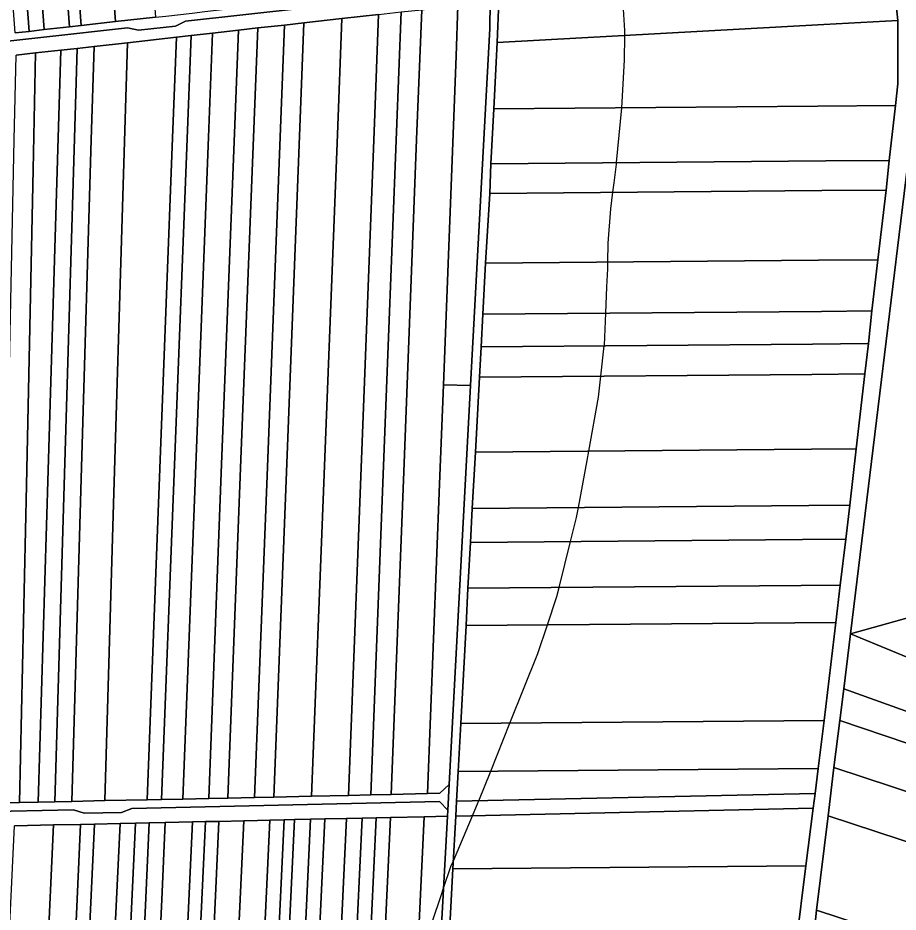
# Model space of a CAD drawing. Extents: x -521939 to -516426, y -1197857 to -1189551.
# Drawn here: x -519137.7 to -518661.9, y -1191032.2 to -1190548.8 of the extents above; entities that cross this region are included whole.
import ezdxf

# ---------------------------------------------------------------- set-up
doc = ezdxf.new("R2010")
doc.units = 0
for name, color, linetype in [('95560013', 7, 'Continuous'), ('95630013', 7, 'Continuous'), ('95640013', 7, 'Continuous'), ('95660013', 7, 'Continuous')]:
    doc.layers.add(name, color=color, linetype=linetype)

msp = doc.modelspace()

# ---------------------------------------------------------------- linework, layer by layer
at = {"layer": '95560013'}
for points in [[(-519173.46, -1190001.68), (-519158.96, -1190193.53), (-519146.06, -1190364.21), (-519131.56, -1190556.06), (-519139.11, -1190556.88), (-519153.91, -1190360.72), (-519167.49, -1190180.73), (-519181.03, -1190001.27)], [(-519123.38, -1190555.13), (-519131.56, -1190556.06), (-519146.06, -1190364.21), (-519158.96, -1190193.53), (-519173.46, -1190001.68), (-519165.08, -1190002.12), (-519151.32, -1190184.6), (-519137.79, -1190364.03)], [(-519151.35, -1190002.84), (-519137.72, -1190183.43), (-519123.85, -1190367.2), (-519109.78, -1190553.62), (-519123.38, -1190555.13), (-519137.79, -1190364.03), (-519151.32, -1190184.6), (-519165.08, -1190002.12), (-519156.46, -1190002.57)], [(-519084.87, -1190550.8), (-519126.22, -1190002.51), (-519104.6, -1190000.8), (-519090.88, -1190182.62), (-519077.08, -1190365.5), (-519063.28, -1190548.38)], [(-519103.47, -1190552.85), (-519109.78, -1190553.62), (-519123.85, -1190367.2), (-519137.72, -1190183.43), (-519151.35, -1190002.84), (-519144.96, -1190003.18)], [(-519103.47, -1190552.85), (-519144.96, -1190003.18), (-519139.71, -1190003.46), (-519138.66, -1190003.51), (-519126.22, -1190002.51), (-519084.87, -1190550.8)], [(-518878.56, -1190562.15), (-518877.74, -1190539.66), (-518810.26, -1190532.19), (-518779.08, -1190531.51), (-518755.65, -1190530.1), (-518676.76, -1190520.2), (-518668.57, -1190526.63), (-518663.34, -1190537.95), (-518662, -1190550.2), (-518702.05, -1190552.41)], [(-518919.4, -1190544.34), (-518899.77, -1190542.15), (-518900.82, -1190569.39), (-518907.67, -1190747.1), (-518909.74, -1190800.93), (-518916.17, -1190968.14), (-518935.8, -1190968.56), (-518928.88, -1190789.56), (-518922.11, -1190614.44)], [(-518882.35, -1190540.18), (-518882.55, -1190554.53), (-518892.95, -1190747.59), (-518907.67, -1190747.1), (-518900.82, -1190569.39), (-518899.77, -1190542.15)], [(-518978.95, -1190969.53), (-518972.32, -1190800.1), (-518964.95, -1190611.76), (-518962.5, -1190549.15), (-518942.66, -1190546.94), (-518944.93, -1190605.48), (-518951.98, -1190787.29), (-518959.03, -1190969.1)], [(-518959.03, -1190969.1), (-518951.98, -1190787.29), (-518944.93, -1190605.48), (-518942.66, -1190546.94), (-518930.55, -1190545.57), (-518933.05, -1190610.33), (-518940.02, -1190790.88), (-518946.89, -1190968.84)], [(-518930.55, -1190545.57), (-518919.4, -1190544.34), (-518922.11, -1190614.44), (-518928.88, -1190789.56), (-518935.8, -1190968.56), (-518946.89, -1190968.84), (-518940.02, -1190790.88), (-518933.05, -1190610.33)], [(-519024.19, -1190970.53), (-519017.25, -1190791.96), (-519010.31, -1190613.39), (-519008.01, -1190554.21), (-518993.5, -1190552.64), (-518995.85, -1190613.03), (-519002.8, -1190791.63), (-519009.75, -1190970.23)], [(-519009.75, -1190970.23), (-519002.8, -1190791.63), (-518995.85, -1190613.03), (-518993.5, -1190552.64), (-518983.05, -1190551.46), (-518984.88, -1190598.68), (-518992.1, -1190784.98), (-518999.27, -1190969.99)], [(-518999.27, -1190969.99), (-518992.1, -1190784.98), (-518984.88, -1190598.68), (-518983.05, -1190551.46), (-518962.5, -1190549.15), (-518964.95, -1190611.76), (-518972.32, -1190800.1), (-518978.95, -1190969.53)], [(-518662, -1190550.2), (-518661.95, -1190584.47), (-518663.27, -1190596.1), (-518705.25, -1190596.45), (-518880.37, -1190597.91), (-518878.56, -1190562.15), (-518702.05, -1190552.41)], [(-519067.76, -1190971.49), (-519060.88, -1190792.38), (-519054.01, -1190613.53), (-519051.92, -1190559.12), (-519044.06, -1190558.34), (-519046.04, -1190609.45), (-519053.05, -1190790.4), (-519060.06, -1190971.35)], [(-519060.06, -1190971.35), (-519053.05, -1190790.4), (-519046.04, -1190609.45), (-519044.06, -1190558.34), (-519032.44, -1190556.99), (-519034.61, -1190613.22), (-519041.46, -1190790.72), (-519048.42, -1190971.07)], [(-519041.46, -1190790.72), (-519034.61, -1190613.22), (-519032.44, -1190556.99), (-519018.45, -1190555.44), (-519020.6, -1190611.04), (-519027.7, -1190794.65), (-519034.51, -1190970.76), (-519048.42, -1190971.07)], [(-519034.51, -1190970.76), (-519027.7, -1190794.65), (-519020.6, -1190611.04), (-519018.45, -1190555.44), (-519008.01, -1190554.21), (-519010.31, -1190613.39), (-519017.25, -1190791.96), (-519024.19, -1190970.53)], [(-519078.49, -1190562.26), (-519081.14, -1190651.03), (-519085.93, -1190811.49), (-519090.72, -1190971.95), (-519108.53, -1190972.43), (-519103.2, -1190791.71), (-519097.98, -1190614.72), (-519096.49, -1190564.2)], [(-519051.92, -1190559.12), (-519054.01, -1190613.53), (-519060.88, -1190792.38), (-519067.76, -1190971.49), (-519090.72, -1190971.95), (-519085.93, -1190811.49), (-519081.14, -1190651.03), (-519078.49, -1190562.26)], [(-519128.12, -1190567.71), (-519129.46, -1190630.72), (-519133.09, -1190801.41), (-519136.74, -1190973.04), (-519147.13, -1190973.23), (-519143.26, -1190788.72), (-519139.61, -1190614.7), (-519138.65, -1190568.93)], [(-519114.47, -1190566.26), (-519115.9, -1190613.64), (-519121.32, -1190793.22), (-519126.74, -1190972.8), (-519136.74, -1190973.04), (-519133.09, -1190801.41), (-519129.46, -1190630.72), (-519128.12, -1190567.71)], [(-519114.47, -1190566.26), (-519105.69, -1190565.24), (-519106.41, -1190589.6), (-519112.31, -1190789.24), (-519117.73, -1190972.6), (-519126.74, -1190972.8), (-519121.32, -1190793.22), (-519115.9, -1190613.64)], [(-519096.49, -1190564.2), (-519097.98, -1190614.72), (-519103.2, -1190791.71), (-519108.53, -1190972.43), (-519117.73, -1190972.6), (-519112.31, -1190789.24), (-519106.41, -1190589.6), (-519105.69, -1190565.24)], [(-518880.37, -1190597.91), (-518705.25, -1190596.45), (-518663.27, -1190596.1), (-518666.64, -1190625.78), (-518700.95, -1190626.07), (-518881.96, -1190627.6)], [(-518666.64, -1190625.78), (-518668.38, -1190641.83), (-518703.09, -1190642.12), (-518882.62, -1190643.62), (-518881.96, -1190627.6), (-518700.95, -1190626.07)], [(-518882.62, -1190643.62), (-518703.09, -1190642.12), (-518668.38, -1190641.83), (-518672.81, -1190679.52), (-518704.92, -1190679.8), (-518884.96, -1190681.37)], [(-518884.96, -1190681.37), (-518704.92, -1190679.8), (-518672.81, -1190679.52), (-518676.02, -1190707.19), (-518703.2, -1190707.42), (-518886.37, -1190708.97)], [(-518887.32, -1190726.62), (-518886.37, -1190708.97), (-518703.2, -1190707.42), (-518676.02, -1190707.19), (-518677.9, -1190724.82), (-518708.15, -1190725.08)], [(-518887.32, -1190726.62), (-518708.15, -1190725.08), (-518677.9, -1190724.82), (-518679.82, -1190741.27), (-518708.44, -1190741.52), (-518888.18, -1190743.09)], [(-518708.44, -1190741.52), (-518679.82, -1190741.27), (-518684.48, -1190781.71), (-518708.77, -1190781.92), (-518890.37, -1190783.49), (-518888.18, -1190743.09)], [(-518907.67, -1190747.1), (-518892.95, -1190747.59), (-518904.56, -1190963.16), (-518909.55, -1190967.99), (-518916.17, -1190968.14), (-518909.74, -1190800.93)], [(-518892.02, -1190813.95), (-518890.37, -1190783.49), (-518708.77, -1190781.92), (-518684.48, -1190781.71), (-518688.01, -1190812.2), (-518710.16, -1190812.39)], [(-518892.02, -1190813.95), (-518710.16, -1190812.39), (-518688.01, -1190812.2), (-518690.17, -1190830.63), (-518713.62, -1190830.83), (-518893.01, -1190832.36)], [(-518894.36, -1190857.13), (-518893.01, -1190832.36), (-518713.62, -1190830.83), (-518690.17, -1190830.63), (-518693.13, -1190855.41), (-518714.19, -1190855.59)], [(-518894.36, -1190857.13), (-518714.19, -1190855.59), (-518693.13, -1190855.41), (-518695.52, -1190875.6), (-518895.44, -1190877.28)], [(-518687.6, -1190881.68), (-518639.88, -1190868.49), (-518467.11, -1190949.79), (-518475.51, -1190969.38), (-518523.2, -1190949.66)], [(-518695.52, -1190875.6), (-518701.87, -1190928.62), (-518898.28, -1190930.26), (-518895.44, -1190877.28)], [(-518687.6, -1190881.68), (-518523.2, -1190949.66), (-518475.51, -1190969.38), (-518482.71, -1190986.39), (-518522.94, -1190971.94), (-518691.21, -1190911.5)], [(-518482.71, -1190986.39), (-518487.87, -1190998.24), (-518522.44, -1190986.53), (-518693.43, -1190928.61), (-518691.21, -1190911.5), (-518522.94, -1190971.94)], [(-518701.87, -1190928.62), (-518705, -1190954.5), (-518899.67, -1190956.17), (-518898.28, -1190930.26)], [(-518487.87, -1190998.24), (-518497.07, -1191019.7), (-518522.67, -1191011.28), (-518696.61, -1190954.07), (-518693.43, -1190928.61), (-518522.44, -1190986.53)], [(-518899.67, -1190956.17), (-518705, -1190954.5), (-518706.73, -1190968.01), (-518900.54, -1190972.29)], [(-518696.61, -1190954.07), (-518522.67, -1191011.28), (-518497.07, -1191019.7), (-518507.28, -1191043.48), (-518530.79, -1191035.75), (-518699.77, -1190980.19)], [(-518900.98, -1190980.31), (-518707.73, -1190975.95), (-518711.69, -1191007.15), (-518902.52, -1191008.86)], [(-519066.62, -1190983.97), (-519057.96, -1190983.78), (-519059.91, -1191025.45), (-519068.36, -1191206.02), (-519076.81, -1191386.59), (-519085.26, -1191567.16), (-519094.29, -1191574.34), (-519086.77, -1191413.92), (-519077.53, -1191216.81), (-519077.32, -1191212.33), (-519068.9, -1191032.63)], [(-519057.96, -1190983.78), (-519043.29, -1190983.45), (-519044.56, -1191010.54), (-519053.09, -1191192.49), (-519061.62, -1191374.44), (-519070.09, -1191555.11), (-519085.26, -1191567.16), (-519076.81, -1191386.59), (-519068.36, -1191206.02), (-519059.91, -1191025.45)], [(-519043.29, -1190983.45), (-519036.25, -1190983.29), (-519037.33, -1191006.34), (-519045.79, -1191186.9), (-519054.28, -1191368.1), (-519062.77, -1191549.3), (-519070.09, -1191555.11), (-519061.62, -1191374.44), (-519053.09, -1191192.49), (-519044.56, -1191010.54)], [(-519036.25, -1190983.29), (-519029.04, -1190983.14), (-519030.93, -1191023.46), (-519040.27, -1191222.72), (-519047.79, -1191383.15), (-519055.31, -1191543.58), (-519062.77, -1191549.3), (-519054.28, -1191368.1), (-519045.79, -1191186.9), (-519037.33, -1191006.34)], [(-519015.53, -1190982.84), (-519041.38, -1191534.19), (-519047, -1191537.72), (-519055.31, -1191543.58), (-519047.79, -1191383.15), (-519040.27, -1191222.72), (-519030.93, -1191023.46), (-519029.04, -1190983.14)], [(-519001.41, -1190982.5), (-519026.88, -1191526), (-519033.85, -1191529.63), (-519041.38, -1191534.19), (-519015.53, -1190982.84), (-519008.2, -1190982.68)], [(-519019.08, -1191521.81), (-519026.88, -1191526), (-519001.41, -1190982.5), (-518993.81, -1190982.32), (-519002.52, -1191168.27), (-519010.8, -1191345.04)], [(-518993.81, -1190982.32), (-518988.21, -1190982.23), (-518996.58, -1191160.84), (-519004.95, -1191339.45), (-519013.35, -1191518.7), (-519019.08, -1191521.81), (-519010.8, -1191345.04), (-519002.52, -1191168.27)], [(-518988.21, -1190982.23), (-518979.42, -1190982.05), (-518987.26, -1191149.23), (-518995.81, -1191331.55), (-519004.36, -1191513.87), (-519013.35, -1191518.7), (-519004.95, -1191339.45), (-518996.58, -1191160.84)], [(-518979.42, -1190982.05), (-518971.69, -1190981.85), (-518979.6, -1191150.78), (-518987.93, -1191328.68), (-518996.4, -1191509.57), (-519004.36, -1191513.87), (-518995.81, -1191331.55), (-518987.26, -1191149.23)], [(-518979.6, -1191150.78), (-518971.69, -1190981.85), (-518960, -1190981.61), (-518967.35, -1191138.45), (-518975.91, -1191321.11), (-518984.44, -1191503.13), (-518996.4, -1191509.57), (-518987.93, -1191328.68)], [(-518960, -1190981.61), (-518951.6, -1190981.45), (-518959.09, -1191141.47), (-518967.24, -1191315.59), (-518975.8, -1191498.47), (-518984.44, -1191503.13), (-518975.91, -1191321.11), (-518967.35, -1191138.45)], [(-518951.6, -1190981.45), (-518943.98, -1190981.24), (-518947.77, -1191062.26), (-518956.17, -1191241.83), (-518959.49, -1191312.85), (-518967.97, -1191494.25), (-518975.8, -1191498.47), (-518967.24, -1191315.59), (-518959.09, -1191141.47)], [(-518943.98, -1190981.24), (-518936.34, -1190981.09), (-518943.51, -1191134.59), (-518951.78, -1191311.64), (-518960.1, -1191489.76), (-518967.97, -1191494.25), (-518959.49, -1191312.85), (-518956.17, -1191241.83), (-518947.77, -1191062.26)], [(-518936.34, -1190981.09), (-518918.12, -1190980.66), (-518924.72, -1191121.61), (-518932.92, -1191296.73), (-518941.43, -1191478.47), (-518960.1, -1191489.76), (-518951.78, -1191311.64), (-518943.51, -1191134.59)], [(-518932.92, -1191296.73), (-518924.72, -1191121.61), (-518918.12, -1190980.66), (-518905.51, -1190980.41), (-518909.4, -1191052.69), (-518919.16, -1191234.04), (-518928.73, -1191411.86), (-518929.27, -1191431.17), (-518927.18, -1191445.97), (-518922.57, -1191461.78), (-518924.87, -1191468.28), (-518941.43, -1191478.47)], [(-518507.28, -1191043.48), (-518527.2, -1191089.94), (-518705.95, -1191031.23), (-518699.77, -1190980.19), (-518530.79, -1191035.75)], [(-519139.45, -1190985.59), (-519118.38, -1190985.11), (-519121.87, -1191059.6), (-519130.42, -1191242.09), (-519139, -1191425.22), (-519147.55, -1191607.71), (-519169.08, -1191617.36), (-519160.57, -1191435.91), (-519152.06, -1191254.46), (-519143.55, -1191073.01)], [(-519118.38, -1190985.11), (-519103.75, -1190984.78), (-519107.13, -1191057.48), (-519115.56, -1191238.8), (-519123.97, -1191419.69), (-519132.38, -1191600.58), (-519147.55, -1191607.71), (-519139, -1191425.22), (-519130.42, -1191242.09), (-519121.87, -1191059.6)], [(-519103.75, -1190984.78), (-519096.18, -1190984.64), (-519099.79, -1191061.63), (-519108.45, -1191246.32), (-519116.65, -1191421.2), (-519124.85, -1191596.08), (-519132.38, -1191600.58), (-519123.97, -1191419.69), (-519115.56, -1191238.8), (-519107.13, -1191057.48)], [(-519096.18, -1190984.64), (-519082.46, -1190984.32), (-519085.42, -1191047.52), (-519093.9, -1191228.58), (-519102.21, -1191406.01), (-519110.69, -1191587.07), (-519124.85, -1191596.08), (-519116.65, -1191421.2), (-519108.45, -1191246.32), (-519099.79, -1191061.63)], [(-519082.46, -1190984.32), (-519074.13, -1190984.14), (-519077.2, -1191049.6), (-519085.51, -1191226.79), (-519093.79, -1191403.34), (-519102.1, -1191580.53), (-519110.69, -1191587.07), (-519102.21, -1191406.01), (-519093.9, -1191228.58), (-519085.42, -1191047.52)], [(-519074.13, -1190984.14), (-519066.62, -1190983.97), (-519068.9, -1191032.63), (-519077.32, -1191212.33), (-519077.53, -1191216.81), (-519086.77, -1191413.92), (-519094.29, -1191574.34), (-519102.1, -1191580.53), (-519093.79, -1191403.34), (-519085.51, -1191226.79), (-519077.2, -1191049.6)], [(-518902.52, -1191008.86), (-518711.69, -1191007.15), (-518717.06, -1191049.38), (-518902.81, -1191050.87), (-518902.67, -1191048.88), (-518904.36, -1191043.13)], [(-518706.78, -1191038.15), (-518705.95, -1191031.23), (-518527.2, -1191089.94), (-518529.88, -1191096.22)]]:
    msp.add_lwpolyline(points, close=True, dxfattribs=at)
at = {"layer": '95630013'}
for points in [[(-518661.8, -1190490.82), (-518627.12, -1190579.12), (-518652.45, -1190593.34), (-518687.6, -1190881.68), (-518691.21, -1190911.5), (-518693.43, -1190928.61), (-518696.61, -1190954.07), (-518699.77, -1190980.19), (-518705.95, -1191031.23), (-518706.78, -1191038.15)], [(-518717.06, -1191049.38), (-518711.69, -1191007.15), (-518707.73, -1190975.95), (-518706.73, -1190968.01), (-518705, -1190954.5), (-518701.87, -1190928.62), (-518695.52, -1190875.6), (-518693.13, -1190855.41), (-518690.17, -1190830.63), (-518688.01, -1190812.2), (-518684.48, -1190781.71), (-518679.82, -1190741.27), (-518677.9, -1190724.82), (-518676.02, -1190707.19), (-518672.81, -1190679.52), (-518668.38, -1190641.83), (-518666.64, -1190625.78), (-518663.27, -1190596.1), (-518661.95, -1190584.47), (-518662, -1190550.2), (-518663.34, -1190537.95)]]:
    msp.add_lwpolyline(points, dxfattribs=at)
at = {"layer": '95640013'}
for points in [[(-519139.11, -1190556.88), (-519131.56, -1190556.06), (-519123.38, -1190555.13), (-519109.78, -1190553.62), (-519103.47, -1190552.85), (-519084.87, -1190550.8), (-519063.28, -1190548.38), (-519057.77, -1190547.76), (-519043.37, -1190546.15), (-519036.64, -1190545.33), (-519025.67, -1190544.12), (-519011.44, -1190542.59), (-519000.23, -1190541.31), (-518989.04, -1190540.06), (-518979.89, -1190539.02), (-518938.57, -1190534.39), (-518887.46, -1190528.7), (-518882.48, -1190536.75), (-518887.27, -1190532.68), (-519047.1, -1190550.59), (-519052.5, -1190553.21), (-519072.55, -1190555.45), (-519078.39, -1190554.09), (-519168.97, -1190564.24)], [(-519168.97, -1190564.24), (-519078.39, -1190554.09), (-519072.55, -1190555.45), (-519052.5, -1190553.21), (-519047.1, -1190550.59), (-518887.27, -1190532.68)], [(-518909.4, -1191052.69), (-518905.51, -1190980.41), (-518905.31, -1190977.07), (-518904.56, -1190963.16), (-518892.95, -1190747.59), (-518882.55, -1190554.53), (-518882.35, -1190540.18)], [(-518877.74, -1190539.66), (-518878.56, -1190562.15), (-518880.37, -1190597.91), (-518881.96, -1190627.6), (-518882.62, -1190643.62), (-518884.96, -1190681.37), (-518886.37, -1190708.97), (-518887.32, -1190726.62), (-518888.18, -1190743.09), (-518890.37, -1190783.49), (-518892.02, -1190813.95), (-518893.01, -1190832.36), (-518894.36, -1190857.13), (-518895.44, -1190877.28), (-518898.28, -1190930.26), (-518899.67, -1190956.17), (-518900.54, -1190972.29), (-518900.98, -1190980.31), (-518902.52, -1191008.86), (-518904.36, -1191043.13)], [(-518942.66, -1190546.94), (-518962.5, -1190549.15), (-518983.05, -1190551.46), (-518993.5, -1190552.64), (-519008.01, -1190554.21), (-519018.45, -1190555.44), (-519032.44, -1190556.99), (-519044.06, -1190558.34), (-519051.92, -1190559.12), (-519078.49, -1190562.26), (-519096.49, -1190564.2), (-519105.69, -1190565.24), (-519114.47, -1190566.26), (-519128.12, -1190567.71), (-519138.65, -1190568.93)], [(-519147.13, -1190973.23), (-519136.74, -1190973.04), (-519126.74, -1190972.8), (-519117.73, -1190972.6), (-519108.53, -1190972.43), (-519090.72, -1190971.95), (-519067.76, -1190971.49), (-519060.06, -1190971.35), (-519048.42, -1190971.07), (-519034.51, -1190970.76), (-519024.19, -1190970.53), (-519009.75, -1190970.23), (-518999.27, -1190969.99), (-518978.95, -1190969.53), (-518959.03, -1190969.1), (-518946.89, -1190968.84), (-518935.8, -1190968.56), (-518916.17, -1190968.14), (-518909.55, -1190967.99), (-518904.56, -1190963.16), (-518905.31, -1190977.07), (-518909.73, -1190972.5), (-519076.07, -1190976.18), (-519081.68, -1190978.3), (-519101.85, -1190978.75), (-519107.55, -1190976.87), (-519259.67, -1190980.24)], [(-519259.67, -1190980.24), (-519107.55, -1190976.87), (-519101.85, -1190978.75), (-519081.68, -1190978.3), (-519076.07, -1190976.18), (-518909.73, -1190972.5), (-518905.31, -1190977.07), (-518905.51, -1190980.41), (-518918.12, -1190980.66), (-518936.34, -1190981.09), (-518943.98, -1190981.24), (-518951.6, -1190981.45), (-518960, -1190981.61), (-518971.69, -1190981.85), (-518979.42, -1190982.05), (-518988.21, -1190982.23), (-518993.81, -1190982.32), (-519001.41, -1190982.5), (-519008.2, -1190982.68), (-519015.53, -1190982.84), (-519029.04, -1190983.14), (-519036.25, -1190983.29), (-519043.29, -1190983.45), (-519057.96, -1190983.78), (-519066.62, -1190983.97), (-519074.13, -1190984.14), (-519082.46, -1190984.32), (-519096.18, -1190984.64), (-519103.75, -1190984.78), (-519118.38, -1190985.11), (-519139.45, -1190985.59)]]:
    msp.add_lwpolyline(points, dxfattribs=at)
for points in [[(-518520.61, -1190672.06), (-518518.98, -1190673.29), (-518547.39, -1190719.17), (-518558.52, -1190737.14), (-518584.36, -1190778.86), (-518607.03, -1190815.46), (-518629.18, -1190851.22), (-518639.88, -1190868.49), (-518687.6, -1190881.68), (-518652.45, -1190593.34), (-518627.12, -1190579.12), (-518616.2, -1190587.89), (-518579.17, -1190634.29), (-518564.68, -1190646.91), (-518530.66, -1190665.45)], [(-518900.54, -1190972.29), (-518706.73, -1190968.01), (-518707.73, -1190975.95), (-518900.98, -1190980.31)]]:
    msp.add_lwpolyline(points, close=True, dxfattribs=at)
at = {"layer": '95660013'}
msp.add_lwpolyline([(-518913.61, -1191037.07), (-518908.94, -1191023.28), (-518907.6, -1191019.33), (-518903.65, -1191007.62), (-518902.28, -1191004.41), (-518891.91, -1190980.11), (-518888.81, -1190972.85), (-518888.48, -1190972.02), (-518882.07, -1190956.02), (-518871.66, -1190930.04), (-518856.59, -1190892.41), (-518851.46, -1190876.91), (-518846.39, -1190861.58), (-518845.17, -1190856.71), (-518838.97, -1190831.9), (-518835.72, -1190818.92), (-518834.69, -1190813.46), (-518829.93, -1190788.09), (-518829.03, -1190782.96), (-518823.9, -1190753.78), (-518822.6, -1190742.52), (-518820.69, -1190726.05), (-518820.65, -1190725.73), (-518819.87, -1190708.41), (-518819.23, -1190694.13), (-518818.8, -1190684.46), (-518818.74, -1190680.79), (-518818.57, -1190670.56), (-518817.18, -1190652.01), (-518816.06, -1190643.06), (-518815.42, -1190637.98), (-518814.16, -1190627.9), (-518814.07, -1190627.03), (-518811.15, -1190597.31), (-518809.76, -1190571.57), (-518809.57, -1190558.34), (-518809.53, -1190555.57), (-518811.04, -1190532.28)], dxfattribs=at)
msp.add_lwpolyline([(-518913.61, -1191037.07), (-518908.94, -1191023.28), (-518907.6, -1191019.33), (-518903.65, -1191007.62), (-518902.28, -1191004.41), (-518891.91, -1190980.11), (-518888.81, -1190972.85), (-518888.48, -1190972.02), (-518882.07, -1190956.02), (-518871.66, -1190930.04), (-518856.59, -1190892.41), (-518851.46, -1190876.91), (-518846.39, -1190861.58), (-518845.17, -1190856.71), (-518838.97, -1190831.9), (-518835.72, -1190818.92), (-518834.69, -1190813.46), (-518829.93, -1190788.09), (-518829.03, -1190782.96), (-518823.9, -1190753.78), (-518822.6, -1190742.52), (-518820.69, -1190726.05), (-518820.65, -1190725.73), (-518819.87, -1190708.41), (-518819.23, -1190694.13), (-518818.8, -1190684.46), (-518818.74, -1190680.79), (-518818.57, -1190670.56), (-518817.18, -1190652.01), (-518816.06, -1190643.06), (-518815.42, -1190637.98), (-518814.16, -1190627.9), (-518814.07, -1190627.03), (-518811.15, -1190597.31), (-518809.76, -1190571.57), (-518809.57, -1190558.34), (-518809.53, -1190555.57), (-518811.04, -1190532.28)], dxfattribs=at)

doc.saveas('drawing.dxf')
